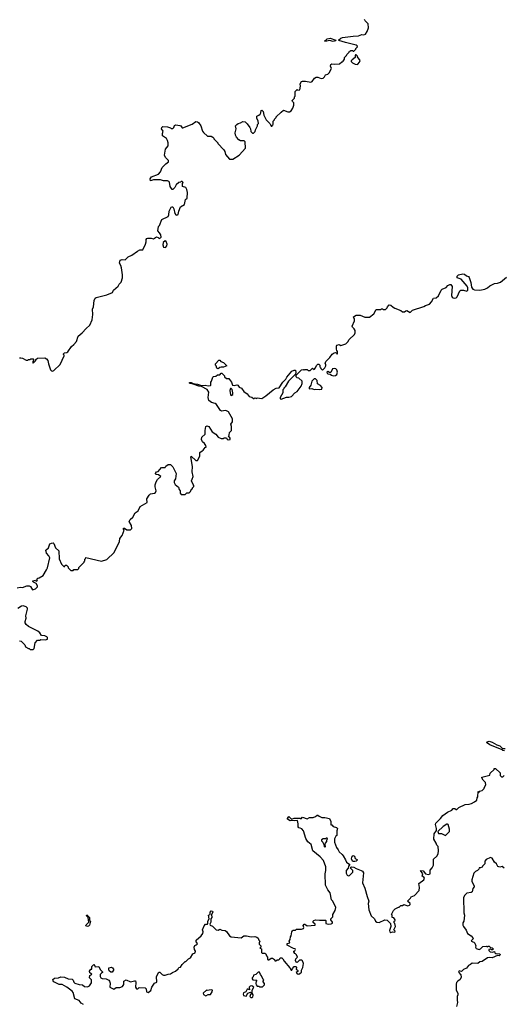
# Model space of a CAD drawing. Extents: x 1980017 to 2252640, y 74400 to 266395.
# Tile 279 of 388: x 2123860 to 2130160, y 219032 to 231870. Entities that reach past the tile are written whole.
import ezdxf

# ---------------------------------------------------------------- set-up
doc = ezdxf.new("R2010")
doc.units = 0

msp = doc.modelspace()

# ---------------------------------------------------------------- linework, layer by layer
at = {"layer": '0CON20XD'}
for points in [[(2124774, 227886), (2124803, 227957), (2124813, 228027), (2124810, 228095), (2124822, 228125), (2124832, 228208), (2124843, 228237), (2124855, 228249), (2124996, 228284), (2125070, 228315), (2125080, 228345), (2125142, 228395), (2125157, 228423), (2125182, 228448), (2125198, 228505), (2125198, 228545), (2125184, 228634), (2125176, 228666), (2125160, 228695), (2125170, 228735), (2125195, 228743), (2125235, 228738), (2125275, 228778), (2125321, 228799), (2125395, 228853), (2125425, 228868), (2125465, 228870), (2125498, 228945), (2125508, 228975), (2125508, 229005), (2125515, 229018), (2125527, 229023), (2125573, 229023), (2125605, 229013), (2125642, 229038), (2125665, 229030), (2125678, 229018), (2125696, 229024), (2125702, 229035), (2125698, 229065), (2125683, 229093), (2125658, 229118), (2125670, 229175), (2125680, 229185), (2125712, 229265), (2125796, 229305), (2125804, 229325), (2125808, 229372), (2125832, 229425), (2125845, 229432), (2125855, 229428), (2125867, 229405), (2125881, 229345), (2125893, 229325), (2125905, 229320), (2125925, 229328), (2125932, 229375), (2125955, 229430), (2126005, 229460), (2126020, 229525), (2126040, 229545), (2126048, 229615), (2126037, 229657), (2126025, 229680), (2125980, 229695), (2125980, 229735), (2125988, 229748), (2125975, 229760), (2125965, 229760), (2125955, 229750), (2125932, 229748), (2125900, 229715), (2125879, 229681), (2125855, 229658), (2125845, 229658), (2125818, 229695), (2125812, 229752), (2125802, 229762), (2125785, 229768), (2125735, 229768), (2125695, 229782), (2125605, 229782), (2125565, 229770), (2125560, 229795), (2125575, 229822), (2125666, 229854), (2125695, 229888), (2125715, 229942), (2125765, 229992), (2125798, 230015), (2125798, 230035), (2125760, 230075), (2125746, 230105), (2125760, 230180), (2125792, 230225), (2125793, 230263), (2125786, 230296), (2125773, 230323), (2125722, 230355), (2125718, 230385), (2125728, 230415), (2125708, 230448), (2125710, 230465), (2125725, 230478), (2125785, 230472), (2125825, 230460), (2125835, 230450), (2125855, 230450), (2125867, 230463), (2125875, 230490), (2125895, 230498), (2125945, 230492), (2125958, 230485), (2125975, 230460), (2125985, 230458), (2126105, 230508), (2126155, 230542), (2126175, 230540), (2126190, 230530), (2126218, 230488), (2126243, 230415), (2126255, 230398), (2126305, 230352), (2126355, 230350), (2126375, 230340), (2126390, 230325), (2126390, 230315), (2126440, 230265), (2126440, 230255), (2126518, 230175), (2126532, 230152), (2126543, 230113), (2126565, 230080), (2126595, 230050), (2126635, 230050), (2126718, 230102), (2126800, 230195), (2126798, 230278), (2126785, 230290), (2126735, 230290), (2126715, 230302), (2126685, 230340), (2126673, 230365), (2126666, 230395), (2126679, 230445), (2126673, 230485), (2126688, 230505), (2126705, 230517), (2126737, 230523), (2126765, 230542), (2126798, 230538), (2126825, 230512), (2126858, 230465), (2126867, 230447), (2126872, 230412), (2126892, 230392), (2126905, 230390), (2126928, 230412), (2126930, 230435), (2126960, 230485), (2126960, 230505), (2126972, 230518), (2126968, 230545), (2126948, 230588), (2126948, 230612), (2126976, 230624), (2126991, 230639), (2127000, 230655), (2127005, 230688), (2127015, 230692), (2127032, 230675), (2127042, 230625), (2127070, 230565), (2127118, 230518), (2127135, 230480), (2127148, 230482), (2127150, 230495), (2127160, 230505), (2127160, 230545), (2127180, 230565), (2127180, 230575), (2127200, 230595), (2127200, 230605), (2127264, 230666), (2127295, 230690), (2127355, 230668), (2127375, 230668), (2127397, 230683), (2127418, 230715), (2127430, 230755), (2127430, 230785), (2127412, 230802), (2127410, 230815), (2127440, 230845), (2127440, 230865), (2127448, 230872), (2127450, 230935), (2127475, 230960), (2127485, 230950), (2127510, 230955), (2127517, 231005), (2127512, 231035), (2127532, 231065), (2127545, 231070), (2127585, 231069), (2127654, 231056), (2127668, 231062), (2127702, 231108), (2127721, 231119), (2127745, 231121), (2127787, 231103), (2127815, 231108), (2127832, 231125), (2127845, 231150), (2127875, 231160), (2127892, 231175), (2127922, 231235), (2127907, 231265), (2127914, 231286), (2127925, 231293), (2127955, 231288), (2128027, 231293), (2128055, 231320), (2128065, 231320), (2128075, 231330), (2128090, 231355), (2128093, 231377), (2128118, 231402), (2128120, 231415), (2128150, 231445), (2128155, 231460), (2128165, 231460), (2128175, 231470), (2128195, 231470), (2128205, 231460), (2128215, 231460), (2128240, 231485), (2128240, 231495), (2128260, 231515), (2128258, 231528), (2128245, 231540), (2128105, 231573), (2128018, 231598), (2128012, 231605), (2128045, 231630), (2128065, 231637), (2128206, 231656), (2128275, 231660), (2128315, 231678), (2128344, 231674), (2128365, 231682), (2128388, 231715), (2128403, 231765), (2128398, 231815), (2128360, 231855), (2128353, 231873)], [(2127945, 231586), (2127895, 231600), (2127862, 231592), (2127835, 231590), (2127830, 231595), (2127842, 231598), (2127865, 231620), (2127905, 231628), (2127978, 231605), (2127975, 231594), (2127945, 231586)], [(2128255, 231287), (2128265, 231291), (2128287, 231315), (2128296, 231336), (2128260, 231385), (2128260, 231395), (2128245, 231410), (2128235, 231410), (2128230, 231405), (2128230, 231375), (2128192, 231348), (2128180, 231335), (2128180, 231325), (2128197, 231307), (2128230, 231290), (2128255, 231287)], [(2125755, 228898), (2125765, 228904), (2125778, 228922), (2125780, 228945), (2125768, 228978), (2125755, 228987), (2125728, 228965), (2125723, 228935), (2125735, 228906), (2125755, 228898)], [(2126300, 227050), (2126228, 227088), (2126195, 227091), (2126118, 227118), (2126079, 227125), (2126068, 227135), (2126079, 227141), (2126095, 227140), (2126118, 227128), (2126175, 227119), (2126229, 227099), (2126275, 227104), (2126315, 227096), (2126345, 227100), (2126352, 227105), (2126350, 227145), (2126360, 227155), (2126375, 227210), (2126383, 227217), (2126415, 227220), (2126435, 227238), (2126465, 227240), (2126485, 227260), (2126495, 227260), (2126530, 227225), (2126530, 227215), (2126552, 227192), (2126585, 227190), (2126595, 227180), (2126617, 227145), (2126630, 227105), (2126655, 227100), (2126687, 227107), (2126703, 227103), (2126717, 227077), (2126750, 227065), (2126781, 227021), (2126825, 226990), (2126850, 226955), (2126885, 226950), (2126905, 226930), (2126915, 226930), (2126925, 226940), (2126945, 226930), (2126955, 226940), (2127015, 226932), (2127066, 226964), (2127160, 227045), (2127200, 227065), (2127238, 227072), (2127287, 227143), (2127325, 227182), (2127340, 227210), (2127405, 227286), (2127435, 227301), (2127455, 227300), (2127458, 227272), (2127452, 227248), (2127435, 227232), (2127361, 227155), (2127319, 227081), (2127300, 227065), (2127300, 227055), (2127290, 227045), (2127290, 227005), (2127253, 226945), (2127252, 226925), (2127265, 226922), (2127335, 226950), (2127365, 226948), (2127400, 226955), (2127446, 227004), (2127475, 227023), (2127527, 227093), (2127541, 227125), (2127538, 227155), (2127498, 227198), (2127475, 227200), (2127462, 227212), (2127460, 227235), (2127530, 227305), (2127555, 227308), (2127565, 227300), (2127575, 227310), (2127605, 227310), (2127618, 227298), (2127642, 227298), (2127675, 227328), (2127695, 227310), (2127715, 227330), (2127725, 227360), (2127745, 227380), (2127755, 227380), (2127770, 227365), (2127770, 227345), (2127780, 227335), (2127782, 227322), (2127805, 227300), (2127835, 227330), (2127850, 227355), (2127850, 227375), (2127840, 227385), (2127850, 227415), (2127902, 227465), (2127931, 227509), (2127955, 227527), (2127975, 227530), (2127988, 227528), (2127990, 227515), (2127998, 227512), (2128000, 227545), (2127990, 227555), (2127988, 227575), (2127987, 227615), (2127993, 227625), (2128023, 227633), (2128045, 227620), (2128110, 227645), (2128135, 227670), (2128151, 227699), (2128222, 227765), (2128232, 227785), (2128229, 227819), (2128219, 227839), (2128195, 227860), (2128190, 227875), (2128222, 227945), (2128222, 227972), (2128215, 227980), (2128210, 227995), (2128245, 228018), (2128295, 228018), (2128355, 227990), (2128415, 227992), (2128472, 228035), (2128505, 228090), (2128565, 228090), (2128575, 228100), (2128585, 228100), (2128595, 228090), (2128625, 228090), (2128648, 228112), (2128650, 228125), (2128675, 228150), (2128697, 228147), (2128725, 228120), (2128745, 228110), (2128825, 228080), (2128845, 228060), (2128875, 228060), (2128890, 228075), (2128905, 228078), (2128945, 228050), (2128978, 228082), (2129125, 228129), (2129146, 228144), (2129198, 228162), (2129225, 228190), (2129252, 228238), (2129287, 228243), (2129315, 228270), (2129352, 228345), (2129365, 228358), (2129415, 228378), (2129437, 228403), (2129465, 228418), (2129478, 228418), (2129492, 228392), (2129487, 228275), (2129495, 228250), (2129505, 228242), (2129525, 228238), (2129545, 228242), (2129558, 228255), (2129592, 228335), (2129605, 228342), (2129642, 228342), (2129685, 228330), (2129698, 228345), (2129698, 228375), (2129688, 228395), (2129610, 228485), (2129560, 228505), (2129560, 228525), (2129578, 228542), (2129635, 228557), (2129655, 228552), (2129682, 228532), (2129705, 228522), (2129715, 228510), (2129737, 228443), (2129744, 228384), (2129762, 228355), (2129785, 228347), (2129855, 228343), (2129920, 228355), (2129955, 228372), (2129985, 228402), (2130045, 228432), (2130086, 228434), (2130124, 228446), (2130200, 228515)], [(2123855, 227460), (2123875, 227462), (2123897, 227457), (2123945, 227430), (2123965, 227430), (2123975, 227440), (2123995, 227440), (2124005, 227450), (2124035, 227450), (2124040, 227445), (2124040, 227425), (2124030, 227415), (2124030, 227395), (2124035, 227392), (2124070, 227425), (2124072, 227438), (2124093, 227457), (2124185, 227462), (2124209, 227449), (2124226, 227426), (2124233, 227383), (2124262, 227305), (2124275, 227290), (2124285, 227288), (2124305, 227298), (2124388, 227375), (2124438, 227485), (2124440, 227495), (2124430, 227505), (2124430, 227515), (2124445, 227528), (2124475, 227530), (2124485, 227540), (2124535, 227608), (2124566, 227634), (2124598, 227675), (2124622, 227745), (2124672, 227785), (2124726, 227844), (2124774, 227886)], [(2126445, 227318), (2126430, 227325), (2126420, 227355), (2126410, 227365), (2126410, 227385), (2126455, 227430), (2126465, 227430), (2126480, 227415), (2126515, 227402), (2126560, 227355), (2126515, 227338), (2126485, 227340), (2126466, 227334), (2126445, 227318)], [(2127945, 227228), (2127975, 227230), (2127990, 227245), (2128000, 227275), (2127990, 227305), (2127977, 227317), (2127955, 227322), (2127935, 227318), (2127915, 227270), (2127895, 227270), (2127875, 227283), (2127863, 227275), (2127865, 227262), (2127875, 227252), (2127905, 227250), (2127923, 227233), (2127945, 227228)], [(2127765, 227048), (2127795, 227054), (2127802, 227075), (2127779, 227099), (2127741, 227121), (2127736, 227166), (2127715, 227188), (2127694, 227186), (2127667, 227155), (2127654, 227106), (2127632, 227075), (2127630, 227055), (2127665, 227060), (2127695, 227048), (2127715, 227052), (2127765, 227048)], [(2123825, 224461), (2123865, 224471), (2123895, 224468), (2123952, 224488), (2123985, 224487), (2124000, 224480), (2124025, 224436), (2124065, 224450), (2124090, 224475), (2124092, 224488), (2124075, 224520), (2124040, 224535), (2124030, 224545), (2124030, 224555), (2124065, 224560), (2124072, 224552), (2124085, 224550), (2124090, 224565), (2124082, 224578), (2124095, 224590), (2124115, 224592), (2124165, 224622), (2124210, 224695), (2124222, 224725), (2124251, 224855), (2124241, 224881), (2124209, 224915), (2124202, 224955), (2124233, 224985), (2124254, 225036), (2124274, 225046), (2124295, 225050), (2124305, 225040), (2124324, 224984), (2124369, 224945), (2124375, 224840), (2124405, 224772), (2124435, 224740), (2124448, 224742), (2124452, 224758), (2124468, 224758), (2124490, 224735), (2124490, 224725), (2124525, 224690), (2124555, 224690), (2124565, 224700), (2124615, 224700), (2124630, 224715), (2124632, 224728), (2124700, 224795), (2124700, 224805), (2124710, 224815), (2124710, 224835), (2124718, 224842), (2124722, 224858), (2124925, 224811), (2124997, 224833), (2125089, 224921), (2125162, 225065), (2125163, 225105), (2125196, 225144), (2125220, 225215), (2125210, 225225), (2125212, 225238), (2125225, 225240), (2125255, 225220), (2125305, 225220), (2125320, 225235), (2125318, 225275), (2125288, 225325), (2125298, 225355), (2125333, 225385), (2125365, 225438), (2125402, 225468), (2125428, 225522), (2125520, 225575), (2125518, 225622), (2125545, 225672), (2125564, 225686), (2125615, 225696), (2125630, 225705), (2125636, 225725), (2125623, 225777), (2125624, 225806), (2125638, 225845), (2125657, 225873), (2125700, 225915), (2125667, 225937), (2125635, 225942), (2125630, 225955), (2125640, 225975), (2125665, 225980), (2125705, 226030), (2125755, 226030), (2125765, 226050), (2125795, 226070), (2125825, 226070), (2125835, 226062), (2125855, 226038), (2125897, 225955), (2125888, 225885), (2125873, 225857), (2125872, 225835), (2125885, 225810), (2125930, 225775), (2125938, 225745), (2125950, 225725), (2125950, 225695), (2125965, 225680), (2126015, 225680), (2126035, 225700), (2126067, 225703), (2126085, 225720), (2126100, 225750), (2126110, 225755), (2126110, 225765), (2126130, 225785), (2126130, 225795), (2126118, 225808), (2126098, 225858), (2126105, 225880), (2126120, 225915), (2126108, 225975), (2126109, 226045), (2126091, 226169), (2126095, 226180), (2126155, 226122), (2126175, 226122), (2126205, 226180), (2126208, 226225), (2126235, 226250), (2126250, 226255), (2126275, 226290), (2126290, 226295), (2126285, 226320), (2126268, 226345), (2126240, 226365), (2126230, 226395), (2126234, 226426), (2126278, 226465), (2126274, 226515), (2126286, 226564), (2126297, 226573), (2126325, 226566), (2126369, 226495), (2126413, 226465), (2126445, 226427), (2126485, 226408), (2126512, 226408), (2126525, 226420), (2126555, 226420), (2126562, 226402), (2126575, 226390), (2126600, 226395), (2126600, 226415), (2126580, 226445), (2126587, 226453), (2126592, 226488), (2126620, 226515), (2126620, 226565), (2126612, 226595), (2126630, 226625), (2126630, 226665), (2126579, 226755), (2126555, 226771), (2126536, 226776), (2126495, 226767), (2126475, 226773), (2126425, 226853), (2126405, 226866), (2126359, 226879), (2126322, 226905), (2126317, 226945), (2126324, 227015), (2126300, 227050)], [(2126615, 226970), (2126637, 226985), (2126637, 227003), (2126627, 227047), (2126615, 227060), (2126605, 227060), (2126598, 227035), (2126608, 226978), (2126615, 226970)], [(2123855, 223772), (2123880, 223765), (2123925, 223720), (2123935, 223692), (2123975, 223670), (2123985, 223670), (2123995, 223660), (2124035, 223660), (2124047, 223673), (2124063, 223747), (2124092, 223778), (2124125, 223780), (2124135, 223790), (2124195, 223783), (2124222, 223795), (2124222, 223815), (2124212, 223825), (2124186, 223836), (2124142, 223842), (2124122, 223875), (2124098, 223898), (2123975, 223959), (2123944, 223984), (2123930, 224005), (2123930, 224025), (2123942, 224065), (2123938, 224095), (2123962, 224185), (2123962, 224195), (2123942, 224215), (2123905, 224228), (2123885, 224223), (2123837, 224193)], [(2130177, 222337), (2130155, 222340), (2130145, 222350), (2129984, 222414), (2129940, 222445), (2129950, 222455), (2129975, 222462), (2130015, 222450), (2130075, 222414), (2130115, 222404), (2130148, 222368), (2130185, 222367)], [(2128795, 220298), (2128805, 220300), (2128825, 220320), (2128845, 220320), (2128865, 220332), (2128915, 220316), (2128936, 220324), (2128946, 220335), (2128945, 220345), (2128910, 220375), (2128950, 220415), (2128960, 220435), (2129005, 220452), (2129062, 220515), (2129070, 220555), (2129060, 220605), (2129123, 220655), (2129134, 220675), (2129125, 220690), (2129102, 220702), (2129112, 220735), (2129080, 220775), (2129115, 220772), (2129145, 220733), (2129185, 220723), (2129209, 220731), (2129208, 220782), (2129235, 220810), (2129250, 220845), (2129250, 220925), (2129295, 220965), (2129310, 220995), (2129318, 221035), (2129310, 221090), (2129295, 221107), (2129287, 221135), (2129253, 221185), (2129258, 221255), (2129291, 221299), (2129291, 221325), (2129277, 221375), (2129280, 221395), (2129342, 221455), (2129372, 221495), (2129435, 221536), (2129488, 221562), (2129505, 221587), (2129527, 221587), (2129545, 221570), (2129555, 221570), (2129570, 221585), (2129583, 221597), (2129665, 221638), (2129715, 221642), (2129745, 221652), (2129785, 221670), (2129816, 221694), (2129820, 221725), (2129830, 221735), (2129832, 221808), (2129845, 221800), (2129855, 221810), (2129885, 221820), (2129910, 221845), (2129910, 221855), (2129932, 221895), (2129928, 221925), (2129900, 221955), (2129880, 221985), (2129880, 221995), (2129985, 222020), (2129990, 222045), (2130040, 222095), (2130042, 222108), (2130058, 222108), (2130118, 222048), (2130120, 222015), (2130135, 222000), (2130155, 222000), (2130170, 222015)], [(2124689, 219029), (2124660, 219045), (2124633, 219083), (2124580, 219105), (2124558, 219185), (2124545, 219202), (2124475, 219257), (2124415, 219288), (2124375, 219292), (2124306, 219326), (2124296, 219336), (2124292, 219355), (2124315, 219373), (2124365, 219378), (2124395, 219388), (2124445, 219387), (2124493, 219363), (2124545, 219360), (2124557, 219347), (2124565, 219320), (2124578, 219308), (2124635, 219290), (2124676, 219286), (2124705, 219263), (2124745, 219260), (2124769, 219271), (2124796, 219314), (2124795, 219350), (2124768, 219378), (2124773, 219407), (2124800, 219425), (2124773, 219443), (2124768, 219465), (2124785, 219490), (2124798, 219492), (2124800, 219525), (2124825, 219550), (2124840, 219535), (2124845, 219520), (2124890, 219525), (2124907, 219487), (2124940, 219455), (2124940, 219445), (2124925, 219440), (2124908, 219422), (2124908, 219395), (2124918, 219375), (2124935, 219368), (2124985, 219362), (2125020, 219345), (2125030, 219335), (2125039, 219309), (2125036, 219256), (2125085, 219228), (2125115, 219250), (2125163, 219253), (2125198, 219265), (2125215, 219290), (2125218, 219335), (2125245, 219352), (2125305, 219326), (2125355, 219340), (2125367, 219337), (2125373, 219315), (2125368, 219255), (2125382, 219232), (2125398, 219232), (2125418, 219252), (2125495, 219248), (2125508, 219235), (2125512, 219195), (2125535, 219187), (2125568, 219212), (2125583, 219257), (2125614, 219306), (2125645, 219320), (2125642, 219395), (2125671, 219449), (2125685, 219452), (2125715, 219422), (2125735, 219412), (2125755, 219412), (2125793, 219427), (2125825, 219430), (2125852, 219448), (2125888, 219462), (2125926, 219494), (2125935, 219510), (2125956, 219514), (2125975, 219550), (2126015, 219590), (2126025, 219590), (2126060, 219625), (2126083, 219637), (2126115, 219690), (2126146, 219704), (2126152, 219725), (2126138, 219748), (2126131, 219779), (2126140, 219800), (2126158, 219808), (2126172, 219815), (2126176, 219825), (2126158, 219848), (2126160, 219870), (2126222, 219925), (2126244, 219956), (2126250, 219975), (2126243, 220005), (2126263, 220057), (2126282, 220075), (2126305, 220078), (2126312, 220085), (2126310, 220115), (2126328, 220145), (2126320, 220195), (2126340, 220205), (2126340, 220235), (2126355, 220250), (2126370, 220245), (2126377, 220235), (2126360, 220205), (2126364, 220165), (2126352, 220145), (2126352, 220105), (2126337, 220075), (2126342, 220065), (2126372, 220052), (2126418, 220005), (2126445, 220000), (2126465, 220012), (2126495, 219999), (2126536, 219996), (2126553, 219983), (2126594, 219924), (2126615, 219912), (2126745, 219898), (2126780, 219925), (2126815, 219926), (2126875, 219912), (2126925, 219916), (2126948, 219908), (2126966, 219896), (2126975, 219870), (2126987, 219857), (2126978, 219835), (2126978, 219818), (2127000, 219795), (2127000, 219775), (2126990, 219765), (2127010, 219755), (2127008, 219708), (2127018, 219698), (2127055, 219700), (2127065, 219690), (2127073, 219663), (2127088, 219645), (2127088, 219618), (2127095, 219610), (2127105, 219610), (2127138, 219632), (2127155, 219632), (2127180, 219615), (2127185, 219600), (2127195, 219600), (2127215, 219610), (2127235, 219610), (2127250, 219625), (2127255, 219640), (2127275, 219640), (2127290, 219625), (2127304, 219594), (2127378, 219508), (2127395, 219478), (2127405, 219478), (2127412, 219498), (2127435, 219524), (2127456, 219526), (2127464, 219515), (2127460, 219485), (2127475, 219482), (2127483, 219473), (2127482, 219458), (2127460, 219445), (2127475, 219428), (2127497, 219423), (2127515, 219440), (2127530, 219445), (2127530, 219475), (2127547, 219513), (2127557, 219565), (2127545, 219600), (2127535, 219608), (2127503, 219607), (2127475, 219576), (2127461, 219581), (2127453, 219603), (2127457, 219623), (2127477, 219645), (2127465, 219678), (2127455, 219690), (2127444, 219694), (2127430, 219715), (2127430, 219725), (2127445, 219730), (2127452, 219745), (2127448, 219755), (2127425, 219760), (2127344, 219805), (2127346, 219824), (2127378, 219835), (2127372, 219855), (2127382, 219875), (2127388, 219912), (2127397, 219923), (2127403, 219977), (2127412, 219988), (2127423, 219997), (2127452, 219998), (2127465, 220010), (2127533, 220013), (2127555, 220022), (2127560, 220035), (2127551, 220059), (2127565, 220078), (2127575, 220078), (2127607, 220057), (2127707, 220063), (2127710, 220075), (2127685, 220100), (2127682, 220115), (2127690, 220125), (2127715, 220132), (2127765, 220127), (2127845, 220130), (2127850, 220125), (2127850, 220085), (2127877, 220077), (2127919, 220081), (2127935, 220090), (2127937, 220105), (2127912, 220135), (2127912, 220145), (2127938, 220172), (2127938, 220205), (2127970, 220255), (2127977, 220293), (2127938, 220375), (2127920, 220395), (2127903, 220485), (2127873, 220525), (2127842, 220585), (2127839, 220735), (2127850, 220775), (2127850, 220825), (2127818, 220908), (2127775, 220955), (2127679, 221035), (2127659, 221115), (2127615, 221152), (2127587, 221195), (2127555, 221292), (2127535, 221318), (2127515, 221330), (2127495, 221333), (2127486, 221345), (2127487, 221387), (2127478, 221428), (2127445, 221422), (2127405, 221430), (2127385, 221422), (2127350, 221445), (2127350, 221455), (2127365, 221480), (2127395, 221450), (2127415, 221450), (2127435, 221460), (2127515, 221460), (2127525, 221450), (2127545, 221470), (2127605, 221450), (2127635, 221468), (2127682, 221468), (2127715, 221480), (2127735, 221500), (2127745, 221500), (2127763, 221483), (2127795, 221468), (2127835, 221468), (2127896, 221456), (2127912, 221415), (2127912, 221372), (2127925, 221370), (2127945, 221350), (2127985, 221338), (2127998, 221325), (2127990, 221295), (2127990, 221235), (2127977, 221223), (2127961, 221189), (2127962, 221145), (2127989, 221075), (2128008, 221048), (2128020, 221020), (2128062, 220985), (2128073, 220967), (2128106, 220916), (2128116, 220886), (2128162, 220855), (2128142, 220835), (2128140, 220805), (2128112, 220775), (2128115, 220740), (2128127, 220717), (2128145, 220708), (2128158, 220712), (2128202, 220755), (2128198, 220775), (2128170, 220805), (2128175, 220818), (2128187, 220823), (2128215, 220820), (2128242, 220801), (2128308, 220778), (2128325, 220767), (2128339, 220745), (2128324, 220615), (2128358, 220545), (2128386, 220436), (2128410, 220375), (2128400, 220345), (2128407, 220265), (2128439, 220185), (2128482, 220145), (2128497, 220117), (2128513, 220103), (2128545, 220100), (2128615, 220132), (2128648, 220128), (2128690, 220085), (2128693, 220045), (2128678, 219995), (2128682, 219975), (2128695, 219968), (2128715, 219978), (2128746, 219974), (2128750, 219985), (2128732, 220005), (2128757, 220045), (2128747, 220087), (2128740, 220095), (2128740, 220115), (2128750, 220125), (2128750, 220135), (2128735, 220160), (2128712, 220162), (2128712, 220192), (2128702, 220205), (2128728, 220255), (2128752, 220278), (2128795, 220298)], [(2129405, 221233), (2129458, 221285), (2129458, 221315), (2129442, 221375), (2129435, 221382), (2129425, 221382), (2129375, 221352), (2129308, 221285), (2129315, 221260), (2129355, 221258), (2129405, 221233)], [(2127835, 221082), (2127842, 221088), (2127838, 221115), (2127842, 221135), (2127860, 221155), (2127860, 221175), (2127868, 221185), (2127865, 221200), (2127855, 221200), (2127845, 221190), (2127815, 221190), (2127790, 221175), (2127790, 221165), (2127807, 221147), (2127822, 221115), (2127825, 221090), (2127835, 221082)], [(2128202, 220892), (2128184, 220924), (2128185, 220950), (2128192, 220965), (2128205, 220970), (2128220, 220965), (2128230, 220935), (2128260, 220915), (2128245, 220900), (2128225, 220893), (2128202, 220892)], [(2130170, 220805), (2130147, 220827), (2130115, 220822), (2130087, 220827), (2130072, 220865), (2130047, 220887), (2130016, 220936), (2129995, 220948), (2129935, 220922), (2129921, 220899), (2129918, 220865), (2129890, 220835), (2129885, 220820), (2129865, 220810), (2129845, 220810), (2129840, 220795), (2129823, 220777), (2129797, 220763), (2129778, 220742), (2129750, 220655), (2129752, 220635), (2129782, 220575), (2129782, 220565), (2129765, 220540), (2129755, 220500), (2129742, 220488), (2129685, 220480), (2129658, 220455), (2129642, 220425), (2129647, 220225), (2129653, 220195), (2129648, 220115), (2129633, 220095), (2129634, 220064), (2129640, 220045), (2129675, 220000), (2129694, 219954), (2129740, 219925), (2129765, 219900), (2129768, 219885), (2129744, 219866), (2129743, 219855), (2129775, 219842), (2129788, 219828), (2129802, 219795), (2129798, 219775), (2129805, 219760), (2129845, 219748), (2129864, 219756), (2129893, 219787), (2129938, 219788), (2129955, 219780), (2129962, 219788), (2129975, 219790), (2129992, 219772), (2130015, 219770), (2130030, 219755), (2130025, 219740), (2130005, 219740), (2129995, 219750), (2129972, 219748), (2129970, 219735), (2129990, 219715), (2130025, 219710), (2130032, 219718), (2130045, 219720), (2130050, 219705), (2130063, 219693), (2130115, 219690), (2130120, 219675), (2130108, 219662), (2130085, 219670), (2130015, 219640), (2129975, 219642), (2129955, 219638), (2129885, 219590), (2129853, 219587), (2129828, 219562), (2129753, 219567), (2129735, 219550), (2129705, 219540), (2129680, 219505), (2129640, 219485), (2129615, 219460), (2129585, 219467), (2129575, 219450), (2129607, 219417), (2129612, 219385), (2129598, 219355), (2129570, 219335)], [(2124745, 220048), (2124720, 220055), (2124725, 220070), (2124760, 220105), (2124750, 220165), (2124730, 220185), (2124735, 220198), (2124770, 220165), (2124770, 220125), (2124780, 220115), (2124768, 220065), (2124755, 220052), (2124745, 220048)], [(2125065, 219452), (2125045, 219452), (2125027, 219467), (2125020, 219485), (2125022, 219508), (2125055, 219518), (2125069, 219509), (2125082, 219492), (2125082, 219475), (2125065, 219452)], [(2127025, 219260), (2127050, 219285), (2127050, 219305), (2127030, 219325), (2127030, 219335), (2127040, 219345), (2127030, 219355), (2127010, 219405), (2126995, 219420), (2126985, 219450), (2126965, 219452), (2126935, 219422), (2126905, 219410), (2126902, 219388), (2126888, 219375), (2126888, 219365), (2126895, 219352), (2126948, 219348), (2126940, 219335), (2126938, 219305), (2126940, 219285), (2126955, 219270), (2126975, 219270), (2126985, 219260), (2127025, 219260)], [(2129570, 219335), (2129552, 219315), (2129548, 219295), (2129548, 219215), (2129568, 219175), (2129570, 219155), (2129560, 219135), (2129558, 219085), (2129562, 219055), (2129550, 219005)], [(2126285, 219142), (2126315, 219160), (2126345, 219160), (2126368, 219195), (2126370, 219215), (2126355, 219220), (2126302, 219212), (2126292, 219218), (2126252, 219175), (2126255, 219160), (2126285, 219142)], [(2126885, 219121), (2126895, 219128), (2126903, 219145), (2126903, 219155), (2126890, 219175), (2126888, 219215), (2126910, 219255), (2126885, 219272), (2126863, 219267), (2126850, 219255), (2126855, 219220), (2126835, 219230), (2126825, 219228), (2126808, 219195), (2126777, 219183), (2126770, 219165), (2126777, 219147), (2126812, 219138), (2126834, 219176), (2126865, 219190), (2126880, 219175), (2126865, 219160), (2126860, 219135), (2126872, 219122), (2126885, 219121)]]:
    msp.add_lwpolyline(points, dxfattribs=at)

doc.saveas('drawing.dxf')
